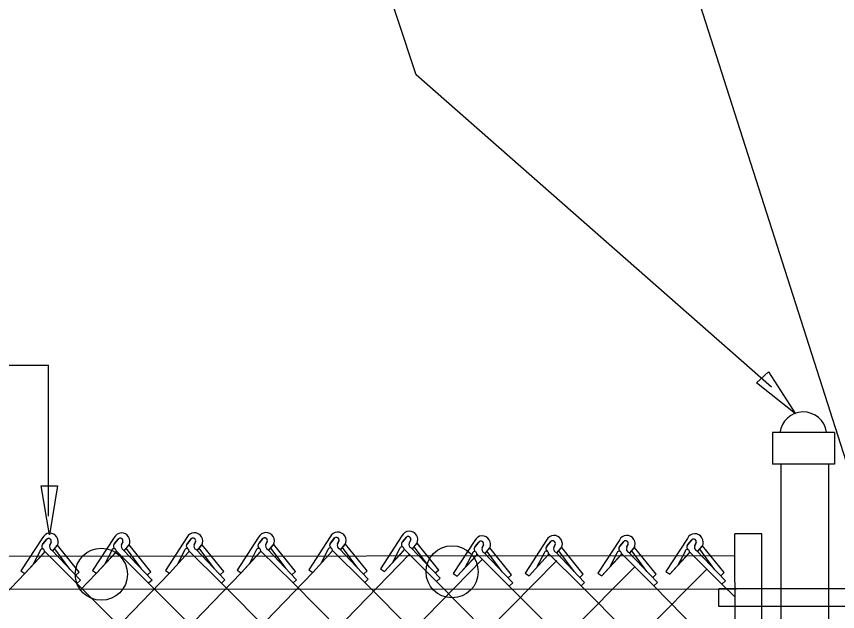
# Model space of a CAD drawing. Extents: x 0 to 2.85, y -0.1 to 1.83.
# Drawn here: x 2.3685 to 2.4608, y 0.9193 to 0.9863 of the extents above; entities that cross this region are included whole.
import ezdxf

# ---------------------------------------------------------------- set-up
doc = ezdxf.new("R2010")
doc.units = 0
for name, color, linetype in [('CT_Dimensions', 7, 'Continuous'), ('sb_Chainlink Fence', 7, 'Continuous'), ('sb_Existing Structural Steel', 7, 'Continuous')]:
    doc.layers.add(name, color=color, linetype=linetype)

msp = doc.modelspace()

# ---------------------------------------------------------------- linework, layer by layer
at = {"layer": 'CT_Dimensions'}
for p, q in [((2.4636960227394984, 0.9301183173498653), (2.365536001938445, 1.2377384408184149)), ((2.3071084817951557, 0.9470455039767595), (2.372105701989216, 0.9470455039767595)), ((2.372105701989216, 0.9300624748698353), (2.372105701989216, 0.9470455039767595))]:
    msp.add_line(p, q, dxfattribs=at)
msp.add_lwpolyline([(2.4533702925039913, 0.9445605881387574), (2.4134322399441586, 0.9796895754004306), (2.340137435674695, 1.2009572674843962)], dxfattribs=at)
for points in [[(2.4530364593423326, 0.9462733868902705), (2.456048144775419, 0.9415850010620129), (2.4516786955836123, 0.9450431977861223)], [(2.373125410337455, 0.9334779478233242), (2.3722093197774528, 0.9279814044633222), (2.37129322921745, 0.9334779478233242)]]:
    msp.add_lwpolyline(points, close=True, dxfattribs=at)
at = {"layer": 'sb_Chainlink Fence'}
for p, q in [((2.3714348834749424, 0.9276176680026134), (2.3690175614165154, 0.9239161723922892)), ((2.3714859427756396, 0.926949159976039), (2.3719283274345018, 0.9274785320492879)), ((2.3718874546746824, 0.927435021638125), (2.3714859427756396, 0.926949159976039)), ((2.3794876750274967, 0.9276537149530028), (2.3770703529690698, 0.9239522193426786)), ((2.3795387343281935, 0.9269852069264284), (2.379981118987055, 0.9275145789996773)), ((2.3799402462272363, 0.9274710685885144), (2.3795387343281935, 0.9269852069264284)), ((2.3876678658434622, 0.9276675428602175), (2.3852505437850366, 0.9239660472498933)), ((2.387718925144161, 0.9269990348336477), (2.3881613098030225, 0.9275284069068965)), ((2.3881204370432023, 0.9274848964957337), (2.387718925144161, 0.9269990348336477)), ((2.3957213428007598, 0.9276888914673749), (2.3933040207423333, 0.9239873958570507)), ((2.395772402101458, 0.9270203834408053), (2.3962147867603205, 0.9275497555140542)), ((2.3961739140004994, 0.9275062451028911), (2.395772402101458, 0.9270203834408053)), ((2.403775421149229, 0.9277472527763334), (2.4013580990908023, 0.9240457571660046)), ((2.4038264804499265, 0.9270787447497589), (2.4042688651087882, 0.9276081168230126)), ((2.4042279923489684, 0.927564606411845), (2.4038264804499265, 0.9270787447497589)), ((2.411837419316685, 0.9278486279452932), (2.4094200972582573, 0.924147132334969)), ((2.411888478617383, 0.927180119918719), (2.4123308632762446, 0.9277094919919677)), ((2.4122899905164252, 0.9276659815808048), (2.411888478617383, 0.927180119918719)), ((2.4439142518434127, 0.9275588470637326), (2.441496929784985, 0.9238573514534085)), ((2.4439653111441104, 0.9268903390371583), (2.4444076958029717, 0.927419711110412)), ((2.372411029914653, 0.9271521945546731), (2.3722493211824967, 0.926797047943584)), ((2.3722498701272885, 0.9268096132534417), (2.3724107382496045, 0.9271441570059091)), ((2.3725995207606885, 0.9261639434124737), (2.373091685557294, 0.9267527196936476)), ((2.3726060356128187, 0.926172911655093), (2.3730941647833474, 0.9267547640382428)), ((2.373091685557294, 0.9267527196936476), (2.3731277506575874, 0.9268209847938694)), ((2.3731277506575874, 0.9268209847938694), (2.3731584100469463, 0.9268939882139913)), ((2.3755679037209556, 0.9237741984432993), (2.3731393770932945, 0.9267963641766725)), ((2.380463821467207, 0.9271882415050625), (2.380302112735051, 0.9268330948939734)), ((2.380302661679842, 0.9268456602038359), (2.38046352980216, 0.9271802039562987)), ((2.380652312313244, 0.926199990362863), (2.3811444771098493, 0.9267887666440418)), ((2.380658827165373, 0.9262089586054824), (2.3811469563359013, 0.9267908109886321)), ((2.3811444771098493, 0.9267887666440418), (2.3811805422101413, 0.9268570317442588)), ((2.3811805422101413, 0.9268570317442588), (2.3812112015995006, 0.9269300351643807)), ((2.3836206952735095, 0.9238102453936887), (2.381192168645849, 0.9268324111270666)), ((2.3886440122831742, 0.9272020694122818), (2.3884823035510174, 0.9268469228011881)), ((2.388482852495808, 0.9268594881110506), (2.3886437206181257, 0.9271940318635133)), ((2.3888325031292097, 0.9262138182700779), (2.3893246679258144, 0.9268025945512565)), ((2.38883901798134, 0.9262227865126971), (2.3893271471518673, 0.9268046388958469)), ((2.3893246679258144, 0.9268025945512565), (2.3893607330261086, 0.9268708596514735)), ((2.3893607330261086, 0.9268708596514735), (2.389391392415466, 0.9269438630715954)), ((2.391800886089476, 0.923824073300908), (2.3893723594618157, 0.9268462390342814)), ((2.396697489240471, 0.9272234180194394), (2.396535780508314, 0.9268682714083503)), ((2.396536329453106, 0.926880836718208), (2.396697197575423, 0.9272153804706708)), ((2.396885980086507, 0.9262351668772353), (2.3973781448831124, 0.9268239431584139)), ((2.3968924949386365, 0.9262441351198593), (2.3973806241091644, 0.926825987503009)), ((2.398813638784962, 0.924172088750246), (2.3971046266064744, 0.9264732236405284)), ((2.3973781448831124, 0.9268239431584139), (2.397414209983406, 0.9268922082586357)), ((2.397414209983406, 0.9268922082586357), (2.3974448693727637, 0.9269652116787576)), ((2.399854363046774, 0.9238454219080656), (2.3974258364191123, 0.9268675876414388)), ((2.40475156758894, 0.9272817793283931), (2.404589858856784, 0.9269266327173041)), ((2.404590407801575, 0.9269391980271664), (2.404751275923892, 0.9272737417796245)), ((2.4049400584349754, 0.9262935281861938), (2.405432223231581, 0.9268823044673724)), ((2.4049465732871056, 0.9263024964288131), (2.4054347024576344, 0.9268843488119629)), ((2.4068677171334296, 0.9242304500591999), (2.405158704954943, 0.9265315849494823)), ((2.405432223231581, 0.9268823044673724), (2.4054682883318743, 0.9269505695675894)), ((2.4054682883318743, 0.9269505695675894), (2.4054989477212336, 0.9270235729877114)), ((2.4079084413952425, 0.923903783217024), (2.4054799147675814, 0.9269259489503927)), ((2.412813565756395, 0.927383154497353), (2.4126518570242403, 0.9270280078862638)), ((2.41265240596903, 0.9270405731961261), (2.412813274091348, 0.9273751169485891)), ((2.4128664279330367, 0.9264897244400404), (2.4161095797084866, 0.9230798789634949)), ((2.413002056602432, 0.9263949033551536), (2.4134942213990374, 0.9269836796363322)), ((2.4130085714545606, 0.9264038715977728), (2.4134967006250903, 0.9269857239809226)), ((2.414929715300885, 0.9243318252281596), (2.4132207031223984, 0.9266329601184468)), ((2.4134942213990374, 0.9269836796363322), (2.413530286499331, 0.9270519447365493)), ((2.413530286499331, 0.9270519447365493), (2.413560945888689, 0.9271249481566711)), ((2.415970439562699, 0.9240051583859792), (2.413541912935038, 0.9270273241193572)), ((2.4200183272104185, 0.9273227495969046), (2.417601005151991, 0.9236212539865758)), ((2.4200693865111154, 0.9266542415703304), (2.4205117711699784, 0.927183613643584)), ((2.420470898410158, 0.9271401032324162), (2.4200693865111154, 0.9266542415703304)), ((2.4209944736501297, 0.9268572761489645), (2.420832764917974, 0.9265021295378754)), ((2.4208333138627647, 0.9265146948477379), (2.4209941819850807, 0.926849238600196)), ((2.421675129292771, 0.9264578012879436), (2.421711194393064, 0.9265260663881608)), ((2.421711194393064, 0.9265260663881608), (2.4217418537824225, 0.9265990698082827)), ((2.4241513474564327, 0.9234792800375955), (2.421722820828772, 0.9265014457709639)), ((2.428081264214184, 0.9273676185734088), (2.425663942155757, 0.9236661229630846)), ((2.428132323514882, 0.9266991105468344), (2.428574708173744, 0.9272284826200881)), ((2.4285338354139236, 0.9271849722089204), (2.428132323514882, 0.9266991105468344)), ((2.4290574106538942, 0.9269021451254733), (2.428895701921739, 0.9265469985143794)), ((2.4288962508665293, 0.9265595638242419), (2.4290571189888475, 0.9268941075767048)), ((2.4292459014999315, 0.9259138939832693), (2.4297380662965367, 0.9265026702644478)), ((2.4292524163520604, 0.9259228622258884), (2.4297405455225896, 0.9265047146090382)), ((2.4297380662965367, 0.9265026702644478), (2.4297741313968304, 0.9265709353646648)), ((2.4297741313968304, 0.9265709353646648), (2.429804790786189, 0.9266439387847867)), ((2.4322142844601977, 0.9235241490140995), (2.4297857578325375, 0.9265463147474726)), ((2.436268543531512, 0.9273676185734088), (2.433851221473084, 0.9236661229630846)), ((2.4363196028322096, 0.9266991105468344), (2.4367619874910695, 0.9272284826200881)), ((2.4367211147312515, 0.9271849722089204), (2.4363196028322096, 0.9266991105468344)), ((2.4372446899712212, 0.9269021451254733), (2.4370829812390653, 0.9265469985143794)), ((2.4370835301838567, 0.9265595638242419), (2.4372443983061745, 0.9268941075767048)), ((2.437433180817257, 0.9259138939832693), (2.437925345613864, 0.9265026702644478)), ((2.4374396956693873, 0.9259228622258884), (2.437927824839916, 0.9265047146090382)), ((2.437925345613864, 0.9265026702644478), (2.4379614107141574, 0.9265709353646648)), ((2.4379614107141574, 0.9265709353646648), (2.4379920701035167, 0.9266439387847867)), ((2.4404015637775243, 0.9235241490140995), (2.437973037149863, 0.9265463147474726)), ((2.4443668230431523, 0.9273762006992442), (2.4439653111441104, 0.9268903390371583)), ((2.444890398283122, 0.9270933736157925), (2.4447286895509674, 0.9267382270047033)), ((2.444729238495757, 0.9267507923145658), (2.4448901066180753, 0.9270853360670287)), ((2.4450788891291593, 0.9261051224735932), (2.4455710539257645, 0.9266938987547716)), ((2.445085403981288, 0.9261140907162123), (2.4455735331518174, 0.9266959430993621)), ((2.4455710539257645, 0.9266938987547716), (2.445607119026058, 0.9267621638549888)), ((2.445607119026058, 0.9267621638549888), (2.445637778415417, 0.9268351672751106)), ((2.4480472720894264, 0.9237153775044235), (2.4456187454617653, 0.9267375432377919)), ((2.3043093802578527, 0.814496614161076), (2.412688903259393, 0.9257760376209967)), ((2.3694650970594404, 0.9236137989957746), (2.3716227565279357, 0.9259623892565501)), ((2.3694650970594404, 0.9236137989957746), (2.3716090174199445, 0.9259485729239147)), ((2.3711650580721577, 0.9261607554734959), (2.370361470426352, 0.9246050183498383)), ((2.3716669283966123, 0.9261121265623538), (2.3753131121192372, 0.9224882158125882)), ((2.372463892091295, 0.9262587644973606), (2.3757070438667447, 0.922848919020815)), ((2.374527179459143, 0.9241008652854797), (2.3728181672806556, 0.9264020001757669)), ((2.3775178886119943, 0.923649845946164), (2.37967554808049, 0.9259984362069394)), ((2.3775178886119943, 0.923649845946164), (2.379661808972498, 0.9259846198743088)), ((2.379217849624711, 0.9261968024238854), (2.378414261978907, 0.9246410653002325)), ((2.379719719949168, 0.9261481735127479), (2.3833659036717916, 0.9225242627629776)), ((2.3805166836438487, 0.9262948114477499), (2.3837598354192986, 0.9228849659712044)), ((2.382579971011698, 0.9241369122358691), (2.38087095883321, 0.9264380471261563)), ((2.3856980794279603, 0.9236636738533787), (2.3878557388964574, 0.9260122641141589)), ((2.3856980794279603, 0.9236636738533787), (2.3878419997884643, 0.9259984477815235)), ((2.3873980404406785, 0.9262106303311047), (2.3865944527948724, 0.924654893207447)), ((2.387899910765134, 0.9261620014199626), (2.391546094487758, 0.9225380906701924)), ((2.388696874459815, 0.9263086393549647), (2.391940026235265, 0.9228987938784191)), ((2.390760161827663, 0.9241507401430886), (2.3890511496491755, 0.926451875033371)), ((2.3937515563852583, 0.9236850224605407), (2.395909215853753, 0.9260336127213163)), ((2.3937515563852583, 0.9236850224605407), (2.3958954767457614, 0.9260197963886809)), ((2.3954515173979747, 0.9262319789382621), (2.3946479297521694, 0.9246762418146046)), ((2.395953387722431, 0.92618335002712), (2.399599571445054, 0.9225594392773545)), ((2.3967503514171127, 0.9263299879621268), (2.3999935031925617, 0.9229201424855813)), ((2.4018056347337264, 0.9237433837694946), (2.403963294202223, 0.9260919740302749)), ((2.4018056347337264, 0.9237433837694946), (2.4039495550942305, 0.9260781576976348)), ((2.403505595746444, 0.926290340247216), (2.402702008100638, 0.9247346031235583)), ((2.4040074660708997, 0.9262417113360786), (2.407653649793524, 0.9226178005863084)), ((2.4048044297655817, 0.9263883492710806), (2.4080475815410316, 0.9229785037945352)), ((2.4098676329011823, 0.9238447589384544), (2.4120252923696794, 0.9261933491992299)), ((2.4098676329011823, 0.9238447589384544), (2.4120115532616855, 0.9261795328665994)), ((2.411567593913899, 0.9263917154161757), (2.4107640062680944, 0.9248359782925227)), ((2.412069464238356, 0.9263430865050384), (2.415715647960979, 0.9227191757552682)), ((2.418048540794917, 0.9233188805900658), (2.420206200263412, 0.9256674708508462)), ((2.418048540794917, 0.9233188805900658), (2.42019246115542, 0.9256536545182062)), ((2.4197485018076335, 0.9258658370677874), (2.4189449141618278, 0.9243100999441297)), ((2.42025037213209, 0.9258172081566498), (2.423896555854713, 0.9221932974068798)), ((2.4210473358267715, 0.9259638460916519), (2.4242904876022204, 0.9225540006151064)), ((2.421182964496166, 0.9258690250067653), (2.421675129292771, 0.9264578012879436)), ((2.4211894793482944, 0.9258779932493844), (2.4216776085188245, 0.9264598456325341)), ((2.42311062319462, 0.9238059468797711), (2.421401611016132, 0.9261070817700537)), ((2.4261114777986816, 0.92336374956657), (2.4282691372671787, 0.9257123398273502)), ((2.4261114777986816, 0.92336374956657), (2.4282553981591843, 0.9256985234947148)), ((2.4278114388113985, 0.9259107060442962), (2.427007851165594, 0.9243549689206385)), ((2.4283133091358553, 0.9258620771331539), (2.431959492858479, 0.9222381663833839)), ((2.429110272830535, 0.926008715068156), (2.432353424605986, 0.9225988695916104)), ((2.4311735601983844, 0.9238508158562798), (2.4294645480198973, 0.9261519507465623)), ((2.434298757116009, 0.92336374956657), (2.436456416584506, 0.9257123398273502)), ((2.434298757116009, 0.92336374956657), (2.436442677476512, 0.9256985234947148)), ((2.4359987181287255, 0.9259107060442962), (2.435195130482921, 0.9243549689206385)), ((2.4365005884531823, 0.9258620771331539), (2.440146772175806, 0.9222381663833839)), ((2.437297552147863, 0.926008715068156), (2.4405407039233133, 0.9225988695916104)), ((2.4393608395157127, 0.9238508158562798), (2.437651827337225, 0.9261519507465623)), ((2.4419444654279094, 0.9235549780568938), (2.4441021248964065, 0.9259035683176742)), ((2.4419444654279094, 0.9235549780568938), (2.444088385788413, 0.9258897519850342)), ((2.4436444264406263, 0.9261019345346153), (2.442840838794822, 0.9245461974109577)), ((2.444146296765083, 0.9260533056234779), (2.4477924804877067, 0.9224293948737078)), ((2.444943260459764, 0.9261999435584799), (2.4481864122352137, 0.9227900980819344)), ((2.447006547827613, 0.9240420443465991), (2.445297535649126, 0.9263431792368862)), ((2.312371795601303, 0.8144370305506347), (2.42089226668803, 0.9252294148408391)), ((2.3204285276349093, 0.8144817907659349), (2.429219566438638, 0.9250879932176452)), ((2.296255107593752, 0.814513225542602), (2.4018056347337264, 0.9237433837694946)), ((2.328886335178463, 0.814564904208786), (2.4380515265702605, 0.9244173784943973)), ((2.336939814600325, 0.814585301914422), (2.446116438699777, 0.9241348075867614)), ((2.3690175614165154, 0.9239161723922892), (2.3694650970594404, 0.9236137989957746)), ((2.3755679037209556, 0.9237741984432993), (2.3751739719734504, 0.9234134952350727)), ((2.3770703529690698, 0.9239522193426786), (2.3775178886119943, 0.923649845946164)), ((2.3836206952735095, 0.9238102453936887), (2.383226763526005, 0.923449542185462)), ((2.3852505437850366, 0.9239660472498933), (2.3856980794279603, 0.9236636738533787)), ((2.391800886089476, 0.923824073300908), (2.391406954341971, 0.9234633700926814)), ((2.3933040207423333, 0.9239873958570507), (2.3937515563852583, 0.9236850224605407)), ((2.399854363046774, 0.9238454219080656), (2.399460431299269, 0.9234847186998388)), ((2.4013580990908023, 0.9240457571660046), (2.4018056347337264, 0.9237433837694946)), ((2.4079084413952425, 0.923903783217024), (2.407514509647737, 0.9235430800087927)), ((2.4094200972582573, 0.924147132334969), (2.4098676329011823, 0.9238447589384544)), ((2.415970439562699, 0.9240051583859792), (2.415576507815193, 0.9236444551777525)), ((2.441496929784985, 0.9238573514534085), (2.4419444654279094, 0.9235549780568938)), ((2.4480472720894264, 0.9237153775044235), (2.4476533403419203, 0.9233546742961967)), ((2.2640139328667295, 0.8143946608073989), (2.3694650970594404, 0.9236137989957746)), ((2.3757070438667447, 0.922848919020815), (2.3753131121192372, 0.9224882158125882)), ((2.3756354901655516, 0.9217002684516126), (2.3775178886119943, 0.923649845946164)), ((2.3763128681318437, 0.9139545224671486), (2.3856980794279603, 0.9236636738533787)), ((2.3792869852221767, 0.9087213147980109), (2.3937515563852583, 0.9236850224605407)), ((2.3837598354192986, 0.9228849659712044), (2.3833659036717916, 0.9225242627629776)), ((2.391940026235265, 0.9228987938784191), (2.391546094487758, 0.9225380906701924)), ((2.3999935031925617, 0.9229201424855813), (2.399599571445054, 0.9225594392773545)), ((2.4080475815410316, 0.9229785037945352), (2.407653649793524, 0.9226178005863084)), ((2.4161095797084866, 0.9230798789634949), (2.415715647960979, 0.9227191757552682)), ((2.417601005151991, 0.9236212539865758), (2.418048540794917, 0.9233188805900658)), ((2.4241513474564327, 0.9234792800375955), (2.4237574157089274, 0.9231185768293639)), ((2.425663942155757, 0.9236661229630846), (2.4261114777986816, 0.92336374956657)), ((2.4322142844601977, 0.9235241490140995), (2.4318203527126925, 0.9231634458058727)), ((2.433851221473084, 0.9236661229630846), (2.434298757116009, 0.92336374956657)), ((2.4404015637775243, 0.9235241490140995), (2.4400076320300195, 0.9231634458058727)), ((2.4481864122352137, 0.9227900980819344), (2.4477924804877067, 0.9224293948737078)), ((2.3753131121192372, 0.9224882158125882), (2.4353542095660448, 0.8623563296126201)), ((2.3833659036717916, 0.9225242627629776), (2.4492061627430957, 0.856544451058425)), ((2.391546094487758, 0.9225380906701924), (2.4492081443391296, 0.8646034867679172)), ((2.399599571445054, 0.9225594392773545), (2.4492101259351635, 0.8726625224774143)), ((2.407653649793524, 0.9226178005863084), (2.449212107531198, 0.8807215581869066)), ((2.415715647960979, 0.9227191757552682), (2.4492140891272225, 0.8887805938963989)), ((2.4242904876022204, 0.9225540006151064), (2.423896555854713, 0.9221932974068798)), ((2.423896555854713, 0.9221932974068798), (2.449216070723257, 0.8968396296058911)), ((2.432353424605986, 0.9225988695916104), (2.431959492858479, 0.9222381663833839)), ((2.431959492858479, 0.9222381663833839), (2.449218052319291, 0.904898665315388)), ((2.4405407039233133, 0.9225988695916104), (2.440146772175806, 0.9222381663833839)), ((2.440146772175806, 0.9222381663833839), (2.4492200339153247, 0.912957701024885)), ((2.4477924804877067, 0.9224293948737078), (2.449222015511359, 0.9210167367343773))]:
    msp.add_line(p, q, dxfattribs=at)
for centre, radius, start, end in [((2.4126780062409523, 0.927438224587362), 0.0009354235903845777, 331.07013048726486, 153.97678331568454), ((2.3722754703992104, 0.9272072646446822), 0.0009354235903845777, 331.07013048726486, 153.97678331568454), ((2.3721212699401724, 0.9272418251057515), 0.0003033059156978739, 342.81175570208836, 140.43380871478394), ((2.372122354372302, 0.9272432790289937), 0.00030494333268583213, 341.0313574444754, 129.51439849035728), ((2.3803282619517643, 0.9272433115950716), 0.0009354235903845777, 331.07013048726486, 153.97678331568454), ((2.3801740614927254, 0.9272778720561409), 0.0003033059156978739, 342.81175570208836, 140.43380871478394), ((2.3801751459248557, 0.9272793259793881), 0.00030494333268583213, 341.0313574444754, 129.51439849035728), ((2.3885084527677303, 0.9272571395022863), 0.0009354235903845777, 331.07013048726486, 153.97678331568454), ((2.3883542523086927, 0.9272916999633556), 0.0003033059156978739, 342.81175570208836, 140.43380871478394), ((2.388355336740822, 0.9272931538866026), 0.00030494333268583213, 341.0313574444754, 129.51439849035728), ((2.3965619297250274, 0.9272784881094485), 0.0009354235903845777, 331.07013048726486, 153.97678331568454), ((2.3964077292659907, 0.9273130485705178), 0.0003033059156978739, 342.81175570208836, 140.43380871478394), ((2.39640881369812, 0.92731450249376), 0.00030494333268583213, 341.0313574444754, 129.51439849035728), ((2.4046160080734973, 0.9273368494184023), 0.0009354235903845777, 331.07013048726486, 153.97678331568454), ((2.4044618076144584, 0.9273714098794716), 0.0003033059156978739, 342.81175570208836, 140.43380871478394), ((2.4044628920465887, 0.9273728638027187), 0.00030494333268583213, 341.0313574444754, 129.51439849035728), ((2.4125238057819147, 0.9274727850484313), 0.0003033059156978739, 342.81175570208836, 140.43380871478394), ((2.4125248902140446, 0.9274742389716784), 0.00030494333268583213, 341.0313574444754, 129.51439849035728), ((2.420858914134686, 0.9269123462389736), 0.0009354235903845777, 331.07013048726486, 153.97678331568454), ((2.428921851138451, 0.9269572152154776), 0.0009354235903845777, 331.07013048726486, 153.97678331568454), ((2.437109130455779, 0.9269572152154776), 0.0009354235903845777, 331.07013048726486, 153.97678331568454), ((2.4447548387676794, 0.9271484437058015), 0.0009354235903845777, 331.07013048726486, 153.97678331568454), ((2.4446006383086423, 0.9271830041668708), 0.000303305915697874, 342.81175570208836, 140.43380871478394), ((2.4446017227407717, 0.9271844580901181), 0.00030494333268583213, 341.0313574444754, 129.51439849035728), ((2.3717468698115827, 0.926667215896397), 0.0003843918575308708, 140.4986600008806, 233.30225261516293), ((2.3717573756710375, 0.9266677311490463), 0.0003909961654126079, 133.96418530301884, 232.53135776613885), ((2.372637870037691, 0.9266397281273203), 0.00041880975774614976, 156.78028482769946, 245.4548333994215), ((2.379799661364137, 0.9267032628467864), 0.0003843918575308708, 140.4986600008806, 233.30225261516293), ((2.379810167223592, 0.9267037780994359), 0.0003909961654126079, 133.96418530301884, 232.53135776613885), ((2.380690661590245, 0.9266757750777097), 0.00041880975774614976, 156.78028482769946, 245.4548333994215), ((2.3879798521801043, 0.9267170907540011), 0.0003843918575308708, 140.4986600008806, 233.30225261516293), ((2.3879903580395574, 0.9267176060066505), 0.0003909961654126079, 133.96418530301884, 232.53135776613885), ((2.3888708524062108, 0.9266896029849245), 0.00041880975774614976, 156.78028482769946, 245.4548333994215), ((2.3960333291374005, 0.9267384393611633), 0.0003843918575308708, 140.4986600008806, 233.30225261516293), ((2.396043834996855, 0.9267389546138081), 0.0003909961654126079, 133.96418530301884, 232.53135776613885), ((2.396924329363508, 0.9267109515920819), 0.00041880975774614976, 156.78028482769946, 245.4548333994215), ((2.403757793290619, 0.9262475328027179), 0.00025580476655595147, 319.318461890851, 170.3665589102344), ((2.40408740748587, 0.9267968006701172), 0.0003843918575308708, 140.4986600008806, 233.30225261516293), ((2.404097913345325, 0.9267973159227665), 0.0003909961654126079, 133.96418530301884, 232.53135776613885), ((2.4049784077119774, 0.9267693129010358), 0.00041880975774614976, 156.78028482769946, 245.4548333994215), ((2.4118197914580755, 0.9263489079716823), 0.00025580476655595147, 319.318461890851, 170.3665589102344), ((2.412149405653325, 0.9268981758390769), 0.0003843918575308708, 140.4986600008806, 233.30225261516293), ((2.41215991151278, 0.9268986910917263), 0.0003909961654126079, 133.96418530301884, 232.53135776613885), ((2.4130404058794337, 0.9268706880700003), 0.00041880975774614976, 156.78028482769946, 245.4548333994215), ((2.4203303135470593, 0.9263722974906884), 0.0003843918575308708, 140.4986600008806, 233.30225261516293), ((2.4203408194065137, 0.9263728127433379), 0.0003909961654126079, 133.96418530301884, 232.53135776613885), ((2.420704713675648, 0.9269469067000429), 0.00030330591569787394, 342.81175570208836, 140.43380871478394), ((2.4207057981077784, 0.92694836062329), 0.00030494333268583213, 341.0313574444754, 129.51439849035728), ((2.4212213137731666, 0.926344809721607), 0.00041880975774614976, 156.78028482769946, 245.4548333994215), ((2.4283932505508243, 0.9264171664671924), 0.0003843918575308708, 140.4986600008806, 233.30225261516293), ((2.4284037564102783, 0.926417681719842), 0.0003909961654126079, 133.96418530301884, 232.53135776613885), ((2.4287676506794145, 0.9269917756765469), 0.000303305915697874, 342.81175570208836, 140.43380871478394), ((2.428768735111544, 0.9269932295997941), 0.00030494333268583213, 341.0313574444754, 129.51439849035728), ((2.429284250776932, 0.9263896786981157), 0.00041880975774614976, 156.78028482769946, 245.4548333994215), ((2.4365805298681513, 0.9264171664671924), 0.0003843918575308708, 140.4986600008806, 233.30225261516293), ((2.436591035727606, 0.926417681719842), 0.0003909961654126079, 133.96418530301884, 232.53135776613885), ((2.4369549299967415, 0.9269917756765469), 0.000303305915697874, 342.81175570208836, 140.43380871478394), ((2.436956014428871, 0.9269932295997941), 0.00030494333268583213, 341.0313574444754, 129.51439849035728), ((2.43747153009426, 0.9263896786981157), 0.00041880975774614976, 156.78028482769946, 245.4548333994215), ((2.444226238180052, 0.9266083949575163), 0.0003843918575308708, 140.4986600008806, 233.30225261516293), ((2.444236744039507, 0.9266089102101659), 0.0003909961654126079, 133.96418530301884, 232.53135776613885), ((2.445117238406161, 0.9265809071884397), 0.00041880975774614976, 156.78028482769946, 245.4548333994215), ((2.3714172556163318, 0.9261179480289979), 0.00025580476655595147, 319.318461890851, 170.3665589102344), ((2.379470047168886, 0.9261539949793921), 0.00025580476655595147, 319.318461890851, 170.3665589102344), ((2.3876502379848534, 0.9261678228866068), 0.00025580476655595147, 319.318461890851, 170.3665589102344), ((2.395703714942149, 0.9261891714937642), 0.00025580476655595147, 319.318461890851, 170.3665589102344), ((2.4200006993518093, 0.9258230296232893), 0.00025580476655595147, 319.318461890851, 170.3665589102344), ((2.4280636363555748, 0.9258678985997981), 0.00025580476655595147, 319.318461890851, 170.3665589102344), ((2.4362509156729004, 0.9258678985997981), 0.00025580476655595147, 319.318461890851, 170.3665589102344), ((2.4438966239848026, 0.9260591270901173), 0.00025580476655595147, 319.318461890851, 170.3665589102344)]:
    msp.add_arc(centre, radius, start, end, dxfattribs=at)
at = {"layer": 'sb_Existing Structural Steel'}
for p, q in [((2.4604482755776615, 0.9394589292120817), (2.4534609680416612, 0.9394589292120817)), ((2.4534609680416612, 0.9394589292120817), (2.4534609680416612, 0.9359150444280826)), ((2.4604482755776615, 0.9394589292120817), (2.4604482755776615, 0.9359150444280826)), ((2.4604482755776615, 0.9359150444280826), (2.4534609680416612, 0.9359150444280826)), ((2.4544566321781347, 0.8080862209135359), (2.4544566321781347, 0.935975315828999)), ((2.4597995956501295, 0.8080681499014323), (2.4597995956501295, 0.935975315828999)), ((2.4522706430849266, 0.9280713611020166), (2.4492544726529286, 0.9280713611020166)), ((2.4494300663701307, 0.8130993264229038), (2.4492544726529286, 0.9280713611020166)), ((2.4524462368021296, 0.8130993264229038), (2.4522706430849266, 0.9280713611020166)), ((1.8783968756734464, 0.9252310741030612), (2.4492896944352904, 0.9256339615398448)), ((1.8783743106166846, 0.9214564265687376), (2.449430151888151, 0.9219011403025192)), ((2.465953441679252, 0.9219020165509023), (2.4474439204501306, 0.9219020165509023)), ((2.4474439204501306, 0.9199008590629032), (2.4474439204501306, 0.9219020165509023)), ((2.465953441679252, 0.9199008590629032), (2.4474439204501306, 0.9199008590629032))]:
    msp.add_line(p, q, dxfattribs=at)
for centre in [(2.4174673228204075, 0.9238062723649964), (2.3780502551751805, 0.9235298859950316)]:
    msp.add_circle(centre, 0.002929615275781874, dxfattribs=at)
msp.add_arc((2.4569268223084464, 0.9391445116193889), 0.0026416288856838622, 8.091911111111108, 173.6571972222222, dxfattribs=at)

doc.saveas('drawing.dxf')
